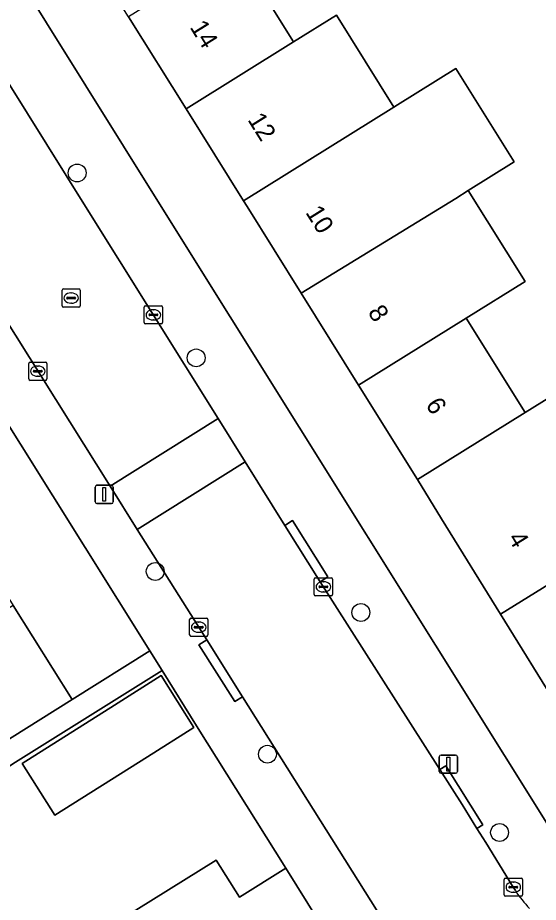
# Model space of a CAD drawing. Extents: x 159664 to 160323, y 385312 to 386115.
# Drawn here: x 160178.4 to 160206.93, y 385711.86 to 385760.36 of the extents above; entities that cross this region are included whole.
import ezdxf

# ---------------------------------------------------------------- set-up
doc = ezdxf.new("R2010")
doc.units = 0
for name, color, linetype in [('IMGEO_Boom', 7, 'Continuous'), ('IMGEO_Erf', 7, 'Continuous'), ('IMGEO_Kolk', 7, 'Continuous'), ('IMGEO_Lichtmast', 7, 'Continuous'), ('IMGEO_Muur', 7, 'Continuous'), ('IMGEO_Pand', 7, 'Continuous'), ('IMGEO_Pand_nummerreeks', 7, 'Continuous'), ('IMGEO_Rijbaan_lokaal_open', 7, 'Continuous'), ('IMGEO_Rioolput', 7, 'Continuous'), ('IMGEO_Voetpad_open', 7, 'Continuous')]:
    doc.layers.add(name, color=color, linetype=linetype)

msp = doc.modelspace()

# ---------------------------------------------------------------- linework, layer by layer
at = {"layer": 'IMGEO_Boom'}
for centre in [(160181.663, 385751.845), (160188.181, 385741.706), (160185.939, 385729.999), (160197.205, 385727.748), (160192.086, 385719.979), (160204.804, 385715.69)]:
    msp.add_circle(centre, 0.489, dxfattribs=at)
at = {"layer": 'IMGEO_Erf'}
for points in [[(160115.537, 385863.36), (160186.266, 385750), (160208.863, 385713.863)], [(160147.718, 385775.872), (160149.166, 385773.522), (160149.594, 385773.79), (160152.823, 385768.63), (160155.991, 385763.568), (160159.158, 385758.507), (160162.325, 385753.446), (160164.482, 385750), (160165.493, 385748.384), (160168.661, 385743.322), (160171.828, 385738.262), (160174.996, 385733.199), (160178.164, 385728.137), (160181.388, 385722.986), (160185.641, 385725.647), (160153.829, 385776.507), (160150.881, 385781.215), (160119.147, 385831.981)], [(160208.08, 385722.432), (160204.849, 385727.653), (160201.616, 385732.876), (160200.316, 385735.036), (160197.084, 385740.214), (160193.933, 385745.262), (160190.975, 385750), (160190.783, 385750.308), (160187.632, 385755.356), (160184.481, 385760.404), (160181.33, 385765.451), (160178.18, 385770.497), (160175.029, 385775.545), (160171.878, 385780.593), (160168.629, 385785.798), (160169.308, 385786.221), (160167.875, 385788.517)], [(160190.365, 385764.077), (160193.516, 385759.029), (160195.866, 385760.496), (160199.016, 385755.449), (160199.206, 385755.576), (160202.41, 385757.568), (160205.601, 385752.459), (160203.085, 385750.876), (160206.199, 385745.887), (160202.968, 385743.887), (160206.2, 385738.709), (160208.943, 385740.407)], [(160184.053, 385710.919), (160189.276, 385714.177), (160190.547, 385712.139), (160193.089, 385713.731), (160188.207, 385721.545), (160186.316, 385724.569), (160178.289, 385719.548), (160175.21, 385717.571), (160177.377, 385714.146), (160175.677, 385713.071), (160173.978, 385711.995), (160171.811, 385715.422), (160158.243, 385706.689)]]:
    msp.add_lwpolyline(points, dxfattribs=at)
msp.add_lwpolyline([(160185.508, 385719.84), (160180.437, 385716.635), (160178.644, 385719.47), (160183.715, 385722.676), (160186.268, 385724.29), (160188.062, 385721.454)], close=True, dxfattribs=at)
at = {"layer": 'IMGEO_Kolk'}
for p, q in [((160185.411, 385744.566), (160186.263, 385744.566)), ((160185.336, 385743.64), (160185.336, 385744.492)), ((160185.595, 385744.06), (160185.595, 385744.072)), ((160186.033, 385744.023), (160185.635, 385744.023)), ((160185.638, 385744.109), (160186.036, 385744.109)), ((160185.824, 385744.346), (160185.849, 385744.346)), ((160186.079, 385744.072), (160186.079, 385744.06)), ((160186.337, 385744.492), (160186.337, 385743.64)), ((160186.263, 385743.566), (160185.411, 385743.566)), ((160185.847, 385743.786), (160185.822, 385743.786)), ((160179.005, 385740.55), (160179.005, 385741.402)), ((160179.08, 385741.476), (160179.932, 385741.476)), ((160179.493, 385741.256), (160179.518, 385741.256)), ((160180.006, 385741.402), (160180.006, 385740.55)), ((160179.264, 385740.97), (160179.264, 385740.982)), ((160179.702, 385740.933), (160179.304, 385740.933)), ((160179.307, 385741.019), (160179.705, 385741.019)), ((160179.516, 385740.696), (160179.491, 385740.696)), ((160179.748, 385740.982), (160179.748, 385740.97)), ((160179.932, 385740.476), (160179.08, 385740.476)), ((160194.65, 385728.732), (160194.65, 385729.584)), ((160194.725, 385729.658), (160195.577, 385729.658)), ((160195.651, 385729.584), (160195.651, 385728.732)), ((160194.909, 385729.152), (160194.909, 385729.164)), ((160195.347, 385729.115), (160194.949, 385729.115)), ((160194.952, 385729.201), (160195.35, 385729.201)), ((160195.138, 385729.438), (160195.163, 385729.438)), ((160195.393, 385729.164), (160195.393, 385729.152)), ((160195.577, 385728.658), (160194.725, 385728.658)), ((160195.161, 385728.878), (160195.136, 385728.878)), ((160187.821, 385726.516), (160187.821, 385727.368)), ((160187.896, 385727.442), (160188.748, 385727.442)), ((160188.309, 385727.222), (160188.334, 385727.222)), ((160188.822, 385727.368), (160188.822, 385726.516)), ((160188.08, 385726.936), (160188.08, 385726.948)), ((160188.518, 385726.899), (160188.12, 385726.899)), ((160188.123, 385726.985), (160188.521, 385726.985)), ((160188.332, 385726.662), (160188.307, 385726.662)), ((160188.564, 385726.948), (160188.564, 385726.936)), ((160188.748, 385726.442), (160187.896, 385726.442)), ((160205.056, 385712.266), (160205.056, 385713.118)), ((160205.131, 385713.192), (160205.983, 385713.192)), ((160206.057, 385713.118), (160206.057, 385712.266)), ((160205.315, 385712.686), (160205.315, 385712.698)), ((160205.753, 385712.649), (160205.355, 385712.649)), ((160205.358, 385712.735), (160205.756, 385712.735)), ((160205.544, 385712.972), (160205.569, 385712.972)), ((160205.799, 385712.698), (160205.799, 385712.686)), ((160205.983, 385712.192), (160205.131, 385712.192)), ((160205.567, 385712.412), (160205.542, 385712.412))]:
    msp.add_line(p, q, dxfattribs=at)
for points in [[(160185.411, 385744.566), (160186.263, 385744.566)], [(160185.336, 385743.64), (160185.336, 385744.492)], [(160186.337, 385744.492), (160186.337, 385743.64)], [(160186.263, 385743.566), (160185.411, 385743.566)], [(160179.005, 385740.55), (160179.005, 385741.402)], [(160179.08, 385741.476), (160179.932, 385741.476)], [(160180.006, 385741.402), (160180.006, 385740.55)], [(160179.932, 385740.476), (160179.08, 385740.476)], [(160194.65, 385728.732), (160194.65, 385729.584)], [(160194.725, 385729.658), (160195.577, 385729.658)], [(160195.651, 385729.584), (160195.651, 385728.732)], [(160195.577, 385728.658), (160194.725, 385728.658)], [(160187.821, 385726.516), (160187.821, 385727.368)], [(160187.896, 385727.442), (160188.748, 385727.442)], [(160188.822, 385727.368), (160188.822, 385726.516)], [(160188.748, 385726.442), (160187.896, 385726.442)], [(160205.056, 385712.266), (160205.056, 385713.118)], [(160205.131, 385713.192), (160205.983, 385713.192)], [(160206.057, 385713.118), (160206.057, 385712.266)], [(160205.983, 385712.192), (160205.131, 385712.192)]]:
    msp.add_lwpolyline(points, dxfattribs=at)
for centre, radius, start, end in [((160185.413, 385744.49), 0.0765, 91.552, 178.448), ((160185.413, 385744.49), 0.0765, 91.552, 178.448), ((160186.261, 385744.49), 0.0765, 1.552, 88.448), ((160186.261, 385744.49), 0.0765, 1.552, 88.448), ((160185.635, 385744.069), 0.0403, 85.8775, 175.7526), ((160185.632, 385744.059), 0.0366, 178.938, 274.7102), ((160186.036, 385744.066), 0.043, 264.8664, 352.4533), ((160186.04, 385744.071), 0.0386, 1.7309, 96.639), ((160185.413, 385743.642), 0.0765, 181.552, 268.448), ((160185.413, 385743.642), 0.0765, 181.552, 268.448), ((160186.261, 385743.642), 0.0765, 271.552, 358.448), ((160186.261, 385743.642), 0.0765, 271.552, 358.448), ((160179.082, 385741.4), 0.0765, 91.552, 178.448), ((160179.082, 385741.4), 0.0765, 91.552, 178.448), ((160179.93, 385741.4), 0.0765, 1.552, 88.448), ((160179.93, 385741.4), 0.0765, 1.552, 88.448), ((160179.304, 385740.979), 0.0403, 85.8775, 175.7526), ((160179.301, 385740.969), 0.0366, 178.938, 274.7102), ((160179.705, 385740.976), 0.043, 264.8664, 352.4533), ((160179.709, 385740.981), 0.0386, 1.7309, 96.639), ((160179.082, 385740.552), 0.0765, 181.552, 268.448), ((160179.082, 385740.552), 0.0765, 181.552, 268.448), ((160179.93, 385740.552), 0.0765, 271.552, 358.448), ((160179.93, 385740.552), 0.0765, 271.552, 358.448), ((160194.727, 385729.582), 0.0765, 91.552, 178.448), ((160194.727, 385729.582), 0.0765, 91.552, 178.448), ((160195.575, 385729.582), 0.0765, 1.552, 88.448), ((160195.575, 385729.582), 0.0765, 1.552, 88.448), ((160194.949, 385729.161), 0.0403, 85.8775, 175.7526), ((160194.946, 385729.151), 0.0366, 178.938, 274.7102), ((160195.35, 385729.158), 0.043, 264.8664, 352.4533), ((160195.354, 385729.163), 0.0386, 1.7309, 96.639), ((160194.727, 385728.734), 0.0765, 181.552, 268.448), ((160194.727, 385728.734), 0.0765, 181.552, 268.448), ((160195.575, 385728.734), 0.0765, 271.552, 358.448), ((160195.575, 385728.734), 0.0765, 271.552, 358.448), ((160187.898, 385727.366), 0.0765, 91.552, 178.448), ((160187.898, 385727.366), 0.0765, 91.552, 178.448), ((160188.746, 385727.366), 0.0765, 1.552, 88.448), ((160188.746, 385727.366), 0.0765, 1.552, 88.448), ((160188.12, 385726.945), 0.0403, 85.8775, 175.7526), ((160188.117, 385726.935), 0.0366, 178.938, 274.7102), ((160188.521, 385726.942), 0.043, 264.8664, 352.4533), ((160188.525, 385726.947), 0.0386, 1.7309, 96.639), ((160187.898, 385726.518), 0.0765, 181.552, 268.448), ((160187.898, 385726.518), 0.0765, 181.552, 268.448), ((160188.746, 385726.518), 0.0765, 271.552, 358.448), ((160188.746, 385726.518), 0.0765, 271.552, 358.448), ((160205.133, 385713.116), 0.0765, 91.552, 178.448), ((160205.133, 385713.116), 0.0765, 91.552, 178.448), ((160205.981, 385713.116), 0.0765, 1.552, 88.448), ((160205.981, 385713.116), 0.0765, 1.552, 88.448), ((160205.355, 385712.695), 0.0403, 85.8775, 175.7526), ((160205.352, 385712.685), 0.0366, 178.938, 274.7102), ((160205.756, 385712.692), 0.043, 264.8664, 352.4533), ((160205.76, 385712.697), 0.0386, 1.7309, 96.639), ((160205.133, 385712.268), 0.0765, 181.552, 268.448), ((160205.133, 385712.268), 0.0765, 181.552, 268.448), ((160205.981, 385712.268), 0.0765, 271.552, 358.448), ((160205.981, 385712.268), 0.0765, 271.552, 358.448)]:
    msp.add_arc(centre, radius, start, end, dxfattribs=at)
for centre, major_axis, ratio, start_param, end_param in [((160185.823, 385744.066), (-0.387, 0.002), 0.722429, 4.712389, 7.853982), ((160185.848, 385744.066), (-0.39, 0.002), 0.717154, 1.570796, 4.712389), ((160179.492, 385740.976), (-0.387, 0.002), 0.722429, 4.712389, 7.853982), ((160179.517, 385740.976), (-0.39, 0.002), 0.717154, 1.570796, 4.712389), ((160195.137, 385729.158), (-0.387, 0.002), 0.722429, 4.712389, 7.853982), ((160195.162, 385729.158), (-0.39, 0.002), 0.717154, 1.570796, 4.712389), ((160188.308, 385726.942), (-0.387, 0.002), 0.722429, 4.712389, 7.853982), ((160188.333, 385726.942), (-0.39, 0.002), 0.717154, 1.570796, 4.712389), ((160205.543, 385712.692), (-0.387, 0.002), 0.722429, 4.712389, 7.853982), ((160205.568, 385712.692), (-0.39, 0.002), 0.717154, 1.570796, 4.712389)]:
    msp.add_ellipse(centre, major_axis=major_axis, ratio=ratio, start_param=start_param, end_param=end_param, dxfattribs=at)
at = {"layer": 'IMGEO_Lichtmast'}
for p, q in [((160182.648, 385733.821), (160182.648, 385734.621)), ((160182.648, 385734.621), (160182.648, 385733.821)), ((160182.748, 385734.721), (160183.538, 385734.721)), ((160183.538, 385734.721), (160182.748, 385734.721)), ((160183.638, 385734.621), (160183.638, 385733.821)), ((160183.638, 385733.821), (160183.638, 385734.621)), ((160183.538, 385733.721), (160182.748, 385733.721)), ((160182.748, 385733.721), (160183.538, 385733.721)), ((160201.501, 385719.035), (160201.501, 385719.835)), ((160201.501, 385719.835), (160201.501, 385719.035)), ((160201.601, 385719.935), (160202.391, 385719.935)), ((160202.391, 385719.935), (160201.601, 385719.935)), ((160202.491, 385719.835), (160202.491, 385719.035)), ((160202.491, 385719.035), (160202.491, 385719.835)), ((160202.391, 385718.935), (160201.601, 385718.935)), ((160201.601, 385718.935), (160202.391, 385718.935))]:
    msp.add_line(p, q, dxfattribs=at)
for points in [[(160183.068, 385734.596), (160183.218, 385734.596), (160183.218, 385733.846), (160183.068, 385733.846), (160183.068, 385734.596)], [(160201.921, 385719.81), (160202.071, 385719.81), (160202.071, 385719.06), (160201.921, 385719.06), (160201.921, 385719.81)]]:
    msp.add_lwpolyline(points, dxfattribs=at)
for centre, start, end in [((160182.748, 385734.621), 90, 180), ((160182.748, 385734.621), 90, 180), ((160183.538, 385734.621), 0, 90), ((160183.538, 385734.621), 360, 90), ((160182.748, 385733.821), 180, 270), ((160182.748, 385733.821), 180, 270), ((160183.538, 385733.821), 270, 0), ((160183.538, 385733.821), 270, 0), ((160201.601, 385719.835), 90, 180), ((160201.601, 385719.835), 90, 180), ((160202.391, 385719.835), 0, 90), ((160202.391, 385719.835), 360, 90), ((160201.601, 385719.035), 180, 270), ((160201.601, 385719.035), 180, 270), ((160202.391, 385719.035), 270, 0), ((160202.391, 385719.035), 270, 0)]:
    msp.add_arc(centre, 0.1, start, end, dxfattribs=at)
at = {"layer": 'IMGEO_Muur'}
msp.add_lwpolyline([(160188.207, 385721.545), (160193.089, 385713.731)], dxfattribs=at)
at = {"layer": 'IMGEO_Pand'}
for points in [[(160193.516, 385759.029), (160190.365, 385764.077), (160184.481, 385760.404), (160187.632, 385755.356)], [(160195.866, 385760.496), (160193.516, 385759.029), (160187.632, 385755.356), (160190.783, 385750.308), (160199.016, 385755.449)], [(160199.206, 385755.576), (160199.016, 385755.449), (160190.783, 385750.308), (160190.975, 385750), (160193.933, 385745.262), (160202.408, 385750.45), (160203.085, 385750.876), (160205.601, 385752.459), (160202.41, 385757.568)], [(160202.408, 385750.45), (160193.933, 385745.262), (160197.084, 385740.214), (160202.968, 385743.887), (160206.199, 385745.887), (160203.085, 385750.876)], [(160200.316, 385735.036), (160206.2, 385738.709), (160202.968, 385743.887), (160197.084, 385740.214)], [(160211.768, 385742.156), (160208.943, 385740.407), (160206.2, 385738.709), (160200.316, 385735.036), (160201.616, 385732.876), (160204.849, 385727.653), (160210.84, 385731.362), (160213.516, 385733.018), (160214.15, 385733.411), (160216.34, 385734.769)], [(160217.382, 385728.189), (160216.435, 385729.718), (160214.15, 385733.411), (160213.516, 385733.018), (160210.84, 385731.362), (160204.849, 385727.653), (160208.08, 385722.432), (160212.332, 385725.063), (160214.072, 385726.14)], [(160181.388, 385722.986), (160178.164, 385728.137), (160172.319, 385724.481), (160169.584, 385722.77), (160172.637, 385717.881), (160172.802, 385717.617), (160175.538, 385719.325), (160177.15, 385720.334)], [(160185.508, 385719.84), (160188.062, 385721.454), (160186.268, 385724.29), (160183.715, 385722.676), (160178.644, 385719.47), (160180.437, 385716.635)], [(160193.089, 385713.731), (160190.547, 385712.139), (160189.276, 385714.177), (160184.053, 385710.919), (160185.528, 385708.585), (160189.06, 385702.946), (160194.257, 385706.202), (160193.568, 385707.305), (160196.11, 385708.897)]]:
    msp.add_lwpolyline(points, close=True, dxfattribs=at)
at = {"layer": 'IMGEO_Rijbaan_lokaal_open'}
for points in [[(160157.501, 385789.431), (160151.489, 385785.672), (160153.063, 385783.158), (160156.775, 385777.224), (160166.919, 385761.012), (160173.837, 385750), (160183.468, 385734.67), (160189.384, 385738.386), (160182.127, 385750), (160172.467, 385765.461), (160162.854, 385780.857), (160158.977, 385787.068)], [(160183.468, 385734.67), (160184.958, 385732.298), (160190.867, 385736.011), (160189.384, 385738.386)]]:
    msp.add_lwpolyline(points, close=True, dxfattribs=at)
for points in [[(160204.045, 385715.132), (160203.565, 385715.906), (160202.751, 385717.219), (160201.529, 385719.139), (160194.974, 385729.439), (160193.045, 385732.527), (160190.867, 385736.011), (160184.958, 385732.298), (160188.759, 385726.249), (160190.72, 385723.128), (160199.88, 385708.547), (160200.039, 385708.279)], [(160205.668, 385712.503), (160205.557, 385712.692), (160204.045, 385715.132)]]:
    msp.add_lwpolyline(points, dxfattribs=at)
msp.add_arc((160210.947, 385715.908), 6.282, 212.8267, 224.2496, dxfattribs=at)
at = {"layer": 'IMGEO_Rioolput'}
for p, q in [((160180.907, 385745.486), (160181.759, 385745.486)), ((160180.832, 385744.56), (160180.832, 385745.412)), ((160181.091, 385744.98), (160181.091, 385744.992)), ((160181.134, 385745.029), (160181.532, 385745.029)), ((160181.32, 385745.266), (160181.345, 385745.266)), ((160181.575, 385744.992), (160181.575, 385744.98)), ((160181.833, 385745.412), (160181.833, 385744.56)), ((160181.529, 385744.943), (160181.131, 385744.943)), ((160181.343, 385744.706), (160181.318, 385744.706)), ((160181.759, 385744.486), (160180.907, 385744.486))]:
    msp.add_line(p, q, dxfattribs=at)
for points in [[(160180.907, 385745.486), (160181.759, 385745.486)], [(160180.832, 385744.56), (160180.832, 385745.412)], [(160181.833, 385745.412), (160181.833, 385744.56)], [(160181.759, 385744.486), (160180.907, 385744.486)]]:
    msp.add_lwpolyline(points, dxfattribs=at)
for centre, radius, start, end in [((160180.909, 385745.41), 0.0765, 91.552, 178.448), ((160180.909, 385745.41), 0.0765, 91.552, 178.448), ((160181.757, 385745.41), 0.0765, 1.552, 88.448), ((160181.757, 385745.41), 0.0765, 1.552, 88.448), ((160181.131, 385744.989), 0.0403, 85.8775, 175.7526), ((160181.128, 385744.979), 0.0366, 178.938, 274.7102), ((160181.532, 385744.986), 0.043, 264.8664, 352.4533), ((160181.536, 385744.991), 0.0386, 1.7309, 96.639), ((160180.909, 385744.562), 0.0765, 181.552, 268.448), ((160180.909, 385744.562), 0.0765, 181.552, 268.448), ((160181.757, 385744.562), 0.0765, 271.552, 358.448), ((160181.757, 385744.562), 0.0765, 271.552, 358.448)]:
    msp.add_arc(centre, radius, start, end, dxfattribs=at)
for centre, major_axis, ratio, start_param, end_param in [((160181.319, 385744.986), (-0.387, 0.002), 0.722429, 4.712389, 7.853982), ((160181.344, 385744.986), (-0.39, 0.002), 0.717154, 1.570796, 4.712389)]:
    msp.add_ellipse(centre, major_axis=major_axis, ratio=ratio, start_param=start_param, end_param=end_param, dxfattribs=at)
at = {"layer": 'IMGEO_Voetpad_open'}
for points in [[(160208.863, 385713.863), (160186.266, 385750), (160115.537, 385863.36)], [(160136.267, 385823.382), (160154.612, 385794.058), (160156.071, 385791.721), (160157.501, 385789.431), (160158.977, 385787.068), (160159.4, 385787.334), (160163.277, 385781.123), (160162.854, 385780.857), (160172.467, 385765.461), (160182.127, 385750), (160189.384, 385738.386), (160190.867, 385736.011), (160193.045, 385732.527), (160193.468, 385732.793), (160195.397, 385729.705), (160194.974, 385729.439), (160201.529, 385719.139), (160201.866, 385719.351), (160203.89, 385716.111), (160203.565, 385715.906), (160204.045, 385715.132), (160205.557, 385712.692), (160205.668, 385712.503)], [(160190.72, 385723.128), (160190.297, 385722.862), (160188.336, 385725.983), (160188.759, 385726.249), (160184.958, 385732.298), (160183.468, 385734.67), (160173.837, 385750), (160166.919, 385761.012), (160156.775, 385777.224), (160153.829, 385776.507), (160185.641, 385725.647), (160186.316, 385724.569), (160188.207, 385721.545), (160193.089, 385713.731), (160196.11, 385708.897)], [(160158.243, 385706.689), (160171.811, 385715.422), (160173.511, 385716.497), (160175.09, 385717.495), (160175.21, 385717.571), (160178.289, 385719.548), (160186.316, 385724.569), (160185.641, 385725.647), (160181.388, 385722.986), (160177.15, 385720.334), (160175.538, 385719.325), (160172.802, 385717.617), (160172.637, 385717.881), (160164.144, 385712.552), (160162.684, 385714.861), (160162.54, 385714.771), (160160.91, 385717.345), (160159.675, 385719.32), (160153.354, 385729.616), (160149.45, 385735.846), (160148.295, 385737.628), (160147.157, 385739.382)], [(160200.039, 385708.279), (160199.88, 385708.547), (160190.72, 385723.128)]]:
    msp.add_lwpolyline(points, dxfattribs=at)
for points in [[(160194.974, 385729.439), (160195.397, 385729.705), (160193.468, 385732.793), (160193.045, 385732.527)], [(160188.759, 385726.249), (160188.336, 385725.983), (160190.297, 385722.862), (160190.72, 385723.128)], [(160201.866, 385719.351), (160201.529, 385719.139), (160202.751, 385717.219), (160203.565, 385715.906), (160203.89, 385716.111)]]:
    msp.add_lwpolyline(points, close=True, dxfattribs=at)
msp.add_arc((160210.947, 385715.908), 6.282, 212.8267, 224.2496, dxfattribs=at)

# ---------------------------------------------------------------- texts
at = {"layer": 'IMGEO_Pand_nummerreeks'}
for s, rotation, p in [('14', 301.9735, (160187.805, 385759.837)), ('12', 301.9735, (160190.973, 385754.763)), ('10', 301.9708, (160194.144, 385749.682)), ('8', 301.9735, (160197.557, 385744.215)), ('6', 301.9735, (160200.724, 385739.143)), ('4', 301.7531, (160205.23, 385731.825))]:
    msp.add_text(s, height=1, rotation=rotation, dxfattribs=at).set_placement(p)

doc.saveas('drawing.dxf')
